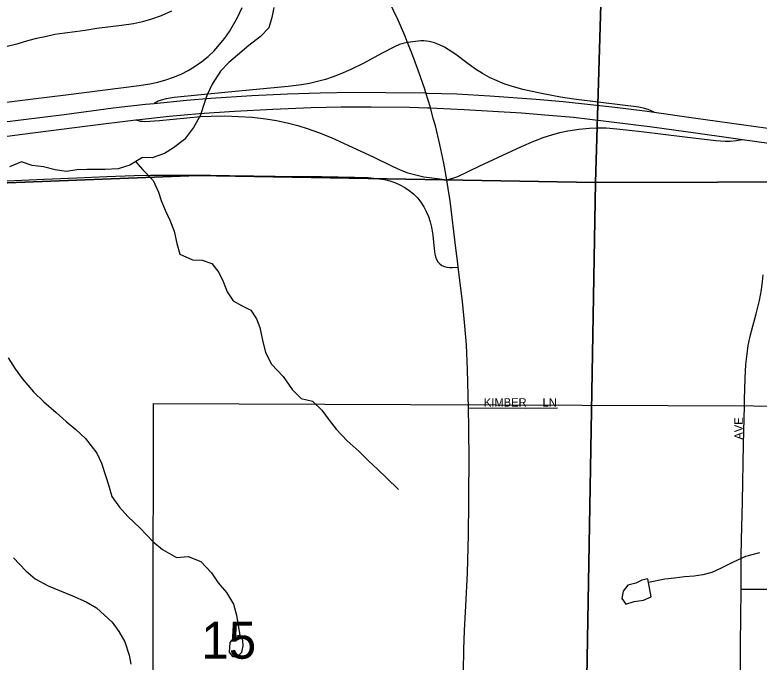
# Model space of a CAD drawing. Extents: x 1874609 to 2204689, y 815661 to 1281160.
# Drawn here: x 2031684 to 2036147, y 1011412 to 1015291 of the extents above; entities that cross this region are included whole.
import ezdxf

# ---------------------------------------------------------------- set-up
doc = ezdxf.new("R2010")
doc.units = 0
for name, color, linetype in [('GM_X_City_Street', 7, 'Continuous'), ('GM_X_City_Street_Text', 7, 'Continuous'), ('GM_X_Corporation', 7, 'Continuous'), ('GM_X_County_Road', 7, 'Continuous'), ('GM_X_Interchange_Ramps', 7, 'Continuous'), ('GM_X_Minor_Lake', 7, 'Continuous'), ('GM_X_Minor_River', 7, 'Continuous'), ('GM_X_Section', 7, 'Continuous'), ('GM_X_Section_Text', 7, 'Continuous'), ('GM_X_State_Route', 7, 'Continuous'), ('GM_X_Township_Road', 7, 'Continuous'), ('GM_X_US_Route', 7, 'Continuous')]:
    doc.layers.add(name, color=color, linetype=linetype)

msp = doc.modelspace()

# ---------------------------------------------------------------- linework, layer by layer
at = {"layer": 'GM_X_City_Street'}
for points in [[(2036039.4, 1011849.6), (2036039.5, 1011851.6), (2036039.5, 1011933), (2036039.6, 1011982.1), (2036040.2, 1012047.5), (2036041.4, 1012145.6), (2036047.1, 1012374.6), (2036053.9, 1012718.2), (2036058.8, 1012948.1)], [(2034404.4, 1012933.7), (2034549, 1012936.4), (2034743.3, 1012934.7), (2034937.7, 1012935.5)], [(2036029.8, 1010934.1), (2036030.4, 1011045), (2036034.5, 1011428.6), (2036034.3, 1011526.5), (2036036.7, 1011677.1), (2036039.4, 1011849.6)], [(2036039.4, 1011849.6), (2036075.3, 1011849.5), (2036173, 1011849.1), (2036287.4, 1011849), (2036418.1, 1011850), (2036614.1, 1011852), (2036744.7, 1011851.2), (2036858.9, 1011849.6), (2036940.5, 1011850.6), (2036984.4, 1011851.7), (2037006.1, 1011854.6), (2037025.2, 1011858.9), (2037035.9, 1011863), (2037044.5, 1011868.9)]]:
    msp.add_lwpolyline(points, dxfattribs=at)
at = {"layer": 'GM_X_Corporation'}
msp.add_lwpolyline([(2037653.4, 1012941.9), (2037706.6, 1009000.6), (2032508.6, 1008936.1), (2032516.1, 1012961.6)], close=True, dxfattribs=at)
at = {"layer": 'GM_X_County_Road'}
msp.add_lwpolyline([(2036058.8, 1012948.1), (2036059.6, 1012984.5), (2036062.4, 1013114.1), (2036067.3, 1013195.8), (2036074.3, 1013260.7), (2036082.1, 1013309), (2036096.1, 1013372.8), (2036130, 1013499.4), (2036149.8, 1013579.2), (2036161.6, 1013644), (2036167.8, 1013692.9), (2036171.5, 1013733.8)], dxfattribs=at)
at = {"layer": 'GM_X_Interchange_Ramps'}
for points in [[(2035517.4, 1014707.3), (2035480.9, 1014723.7), (2035459.2, 1014730.5), (2035425.3, 1014737.3), (2035198.2, 1014766), (2035035.8, 1014785.3), (2034955, 1014797.6), (2034842.6, 1014819.3), (2034730.8, 1014844.3), (2034667.6, 1014861.2), (2034621.1, 1014876.7), (2034575.6, 1014894.9), (2034531.1, 1014915.6), (2034487.9, 1014938.8), (2034446.4, 1014964.9), (2034393.3, 1015003.2), (2034328.1, 1015052.7), (2034287.6, 1015080.4), (2034259.3, 1015096.9), (2034230, 1015111.2), (2034199.5, 1015123.1), (2034183.8, 1015127.8), (2034167.9, 1015131.6), (2034151.7, 1015134.3), (2034135.5, 1015135.8), (2034119.2, 1015135.8), (2034102.9, 1015134.4), (2034038.8, 1015125.8)], [(2034038.8, 1015125.8), (2034021.1, 1015121.8), (2034005.1, 1015118.2), (2033989.6, 1015113), (2033959.8, 1015099.9), (2033887.1, 1015062.4), (2033771.8, 1015000.6), (2033698.4, 1014964.5), (2033638.6, 1014938), (2033593, 1014920.1), (2033546.5, 1014904.4), (2033499.2, 1014891.3), (2033451.3, 1014880.7), (2033403, 1014872.3), (2033321.9, 1014862.3), (2032963.6, 1014828.2), (2032638.2, 1014795), (2032590.6, 1014788.4), (2032562, 1014780.4), (2032542.8, 1014772.9), (2032519, 1014760.8)], [(2032409.1, 1014662.4), (2032434.9, 1014655), (2032448.9, 1014653.5), (2032463.9, 1014652.6), (2032552.1, 1014659), (2032796.6, 1014681.1), (2032861.9, 1014684.6), (2032943.7, 1014685.4), (2033025.5, 1014682.9), (2033107.1, 1014677.1), (2033188.3, 1014667.6), (2033252.9, 1014657.2), (2033316.9, 1014643.8), (2033380.3, 1014627.3), (2033442.8, 1014608.1), (2033504.4, 1014586.4), (2033580.3, 1014556), (2033684.7, 1014509.2), (2033832.6, 1014439.6), (2033950.1, 1014382.3), (2033995, 1014362.5), (2034040.9, 1014345.4), (2034088, 1014331.7), (2034135.9, 1014321.4), (2034200.6, 1014311.7), (2034233, 1014307.9), (2034274.5, 1014303.1)], [(2034274.5, 1014303.1), (2034309.7, 1014313.3), (2034339.3, 1014323), (2034468.7, 1014384.1), (2034721.2, 1014502.4), (2034796.5, 1014534.9), (2034857.8, 1014558.1), (2034904.7, 1014573), (2034952.3, 1014585.5), (2035000.5, 1014595.6), (2035065.3, 1014605.6), (2035130.6, 1014612), (2035179.8, 1014614), (2035228.9, 1014613.1), (2035294.4, 1014608.1), (2035441, 1014591.5), (2035701.5, 1014559.3), (2035886.5, 1014537.9), (2035942.8, 1014533.9), (2035972.6, 1014533.2), (2036010.4, 1014537.6), (2036047.9, 1014543.9)]]:
    msp.add_lwpolyline(points, dxfattribs=at)
at = {"layer": 'GM_X_Minor_Lake'}
for points in [[(2035480.2, 1011911.9), (2035444.1, 1011904), (2035408, 1011886.1), (2035359.8, 1011874.3), (2035331.6, 1011838.3), (2035323.5, 1011794.2), (2035347.4, 1011760), (2035397.6, 1011775.8), (2035453.7, 1011783.6), (2035499.9, 1011803.5)], [(2035499.9, 1011803.5), (2035480.2, 1011911.9)], [(2032999.4, 1011561.8), (2032973.2, 1011529.9), (2032969, 1011471.7), (2032988.9, 1011445.5), (2033021, 1011445.4), (2033045.2, 1011471.4), (2033053.3, 1011509.4), (2033051.4, 1011541.6), (2033039.5, 1011567.7)], [(2033039.5, 1011567.7), (2033034.2, 1011571.1), (2033029, 1011571.1), (2033020.3, 1011569.3), (2032999.4, 1011561.8)]]:
    msp.add_lwpolyline(points, dxfattribs=at)
at = {"layer": 'GM_X_Minor_River'}
for points in [[(2032624, 1015313.1), (2032561.7, 1015285.3), (2032503.5, 1015265.5), (2032449.3, 1015249.7), (2032395.2, 1015237.9), (2032323, 1015228.2), (2032174.6, 1015208.8), (2032106.4, 1015197), (2032046.2, 1015189.3), (2031984.1, 1015181.5), (2031923.9, 1015173.8), (2031865.7, 1015160), (2031813.6, 1015150.2), (2031759.4, 1015136.4), (2031695.2, 1015114.6), (2031637, 1015100.8)], [(2033237.4, 1015334.4), (2033225.2, 1015274.3), (2033206.9, 1015214.2), (2033156.6, 1015162.2), (2033086.3, 1015108.4), (2033019.9, 1015050.5), (2032967.6, 1015006.6), (2032917.3, 1014952.7), (2032867, 1014876.7), (2032834.6, 1014808.6), (2032812.3, 1014742.5)], [(2032812.3, 1014742.5), (2032796.1, 1014690.4), (2032755.8, 1014616.4), (2032701.4, 1014544.4), (2032635.1, 1014494.5), (2032580.8, 1014460.7), (2032506.6, 1014434.9), (2032448.4, 1014437.2), (2032374.1, 1014391.3), (2032303.9, 1014367.6), (2032225.7, 1014363.9), (2032115.4, 1014364.4), (2032055.3, 1014362.7), (2031993.1, 1014352.9), (2031925, 1014363.3), (2031854.9, 1014379.6), (2031786.8, 1014387.9), (2031722.7, 1014410.3), (2031652.4, 1014380.5)], [(2032408, 1014412.2), (2032452.2, 1014362.9), (2032514.1, 1014298.4), (2032545.9, 1014228.1), (2032561.8, 1014177.9), (2032585.6, 1014121.6), (2032613.5, 1014061.3), (2032639.3, 1013994.9), (2032655, 1013920.7), (2032672.9, 1013856.4), (2032748.9, 1013823.9), (2032807, 1013821.7), (2032865.1, 1013801.3), (2032907, 1013747), (2032932.9, 1013692.7), (2032956.7, 1013630.4), (2032992.6, 1013578.1), (2033042.6, 1013549.8), (2033098.6, 1013521.5), (2033132.5, 1013469.2), (2033152.4, 1013416.9), (2033168.1, 1013342.6), (2033185.9, 1013268.3), (2033223.7, 1013197.9), (2033293.6, 1013123.4), (2033347.5, 1013046.9), (2033401.4, 1012992.5), (2033469.5, 1012976.1), (2033525.4, 1012921.7), (2033569.3, 1012861.3), (2033611.2, 1012809), (2033677.1, 1012738.5), (2033749.1, 1012673.9), (2033805, 1012619.5), (2033860.9, 1012567.1), (2033912.9, 1012516.7), (2033984.8, 1012446.2)], [(2031644.3, 1013235), (2031686.2, 1013170.7), (2031728.1, 1013112.3), (2031795.9, 1013031.7), (2031857.9, 1012971.3), (2031931.8, 1012908.8), (2031991.7, 1012854.3), (2032049.7, 1012805.9), (2032107.6, 1012751.5), (2032175.5, 1012664.9), (2032203.3, 1012604.6), (2032229.1, 1012524.2), (2032245, 1012474), (2032264.8, 1012405.7), (2032310.6, 1012341.3), (2032360.5, 1012284.9), (2032434.4, 1012214.4), (2032510.3, 1012135.8), (2032568.3, 1012087.4), (2032652.3, 1012038.9), (2032722.5, 1012044.6), (2032798.6, 1012016.2), (2032862.5, 1011947.7), (2032902.3, 1011887.3), (2032952.2, 1011828.9), (2032994.1, 1011760.5), (2033013.9, 1011694.2), (2033032.5, 1011571.1)], [(2036148.3, 1012067.4), (2036066, 1012045.7), (2035991.7, 1012011.9), (2035919.5, 1011976.1), (2035863.2, 1011950.3), (2035809.1, 1011934.5), (2035756.9, 1011926.7), (2035698.8, 1011922.9), (2035638.6, 1011915.2), (2035582.4, 1011909.4), (2035484.2, 1011889.9)], [(2031676.1, 1012037.2), (2031750, 1011958.6), (2031806, 1011912.2), (2031884, 1011869.8), (2031952, 1011841.4), (2032030.1, 1011808.9), (2032112.2, 1011774.4), (2032174.2, 1011738.1), (2032268.1, 1011651.4), (2032308, 1011595), (2032343.8, 1011534.7), (2032369.6, 1011454.3), (2032379.4, 1011400.1)]]:
    msp.add_lwpolyline(points, dxfattribs=at)
at = {"layer": 'GM_X_Section'}
for points in [[(2040369, 1019598), (2040301.5, 1014301.1), (2035166.6, 1014287.5), (2035320, 1019418.4), (2037763.8, 1019544.9)], [(2035320, 1019418.4), (2035166.6, 1014287.5), (2032779.3, 1014328.5), (2029982.1, 1014220.7), (2030025.1, 1019515.4)], [(2029982.1, 1014220.7), (2032779.3, 1014328.5), (2035166.6, 1014287.5), (2035071.6, 1008924.6), (2029887.2, 1008879.8)], [(2035166.6, 1014287.5), (2040301.5, 1014301.1), (2040303.8, 1009044.4), (2035071.6, 1008924.6)]]:
    msp.add_lwpolyline(points, close=True, dxfattribs=at)
at = {"layer": 'GM_X_State_Route'}
for points in [[(2033974.4, 1015275.6), (2033877.5, 1015479.5), (2033865.8, 1015503.7)], [(2034195.1, 1014664.9), (2034176.2, 1014733.6), (2034175.5, 1014736.1), (2034148.8, 1014822.9), (2034141.8, 1014845.6), (2034105, 1014954.1), (2034064.9, 1015061.5), (2034038.8, 1015125.8), (2034021.9, 1015167.6), (2033975.9, 1015272.5), (2033974.4, 1015275.6)], [(2034282.7, 1014250.9), (2034277, 1014289.1), (2034274.5, 1014303.1), (2034256.5, 1014401.9), (2034233, 1014514.1), (2034206, 1014625.6), (2034195.1, 1014664.9)], [(2034328.3, 1013893.9), (2034293.8, 1014175.7), (2034282.7, 1014250.9)], [(2034404.4, 1012933.7), (2034399.1, 1013165.6), (2034391.5, 1013312.8), (2034382.4, 1013427.1), (2034367.3, 1013573.7), (2034342.4, 1013778.4), (2034339.6, 1013801.5), (2034328.3, 1013893.9)], [(2034407.1, 1012426.9), (2034407.2, 1012616.1), (2034405.6, 1012815.1), (2034404.4, 1012933.7)], [(2034379.6, 1010869.8), (2034379.5, 1010875.5), (2034376.5, 1011030.1), (2034374.8, 1011356.8), (2034375.7, 1011487.7), (2034379.9, 1011602.3), (2034387.9, 1011749.4), (2034398.7, 1011945.4), (2034404.3, 1012174.3), (2034407.1, 1012370.6), (2034407.1, 1012426.9)]]:
    msp.add_lwpolyline(points, dxfattribs=at)
at = {"layer": 'GM_X_Township_Road'}
for points in [[(2031582.8, 1014761.3), (2031794.4, 1014787.5), (2031989.8, 1014812.7), (2032429.5, 1014868.1), (2032494.2, 1014878.2), (2032542.1, 1014888.3), (2032589.2, 1014901.3), (2032635.3, 1014917.3), (2032680.3, 1014936.4), (2032723.9, 1014958.5), (2032765.9, 1014983.5), (2032805.9, 1015011.6), (2032843.7, 1015042.5), (2032879.1, 1015076.2), (2032911.8, 1015112.5), (2032942.1, 1015150.9), (2032970, 1015191), (2032995.4, 1015232.9), (2033018.6, 1015276), (2033046.7, 1015335.1)], [(2031547.1, 1014293.1), (2031858.2, 1014306.2), (2032054.9, 1014314), (2032235, 1014322.8), (2032398.8, 1014327.6), (2032497, 1014329.8), (2032562.5, 1014330.6), (2032710.1, 1014330.7), (2032857.4, 1014329.5), (2032906.5, 1014328.4), (2032971.4, 1014327.6), (2033114.8, 1014326.9), (2033245.4, 1014324.3), (2033409.1, 1014323.1), (2033523.9, 1014322.6), (2033720.7, 1014319.4), (2033781.2, 1014316.9)], [(2033781.2, 1014316.9), (2033802.6, 1014316), (2033851.5, 1014311.1), (2033900.2, 1014303.7), (2033932.1, 1014296.3), (2033963.1, 1014285.9), (2033993.1, 1014272.5), (2034021.8, 1014256.6), (2034049, 1014238.4), (2034074.6, 1014217.9), (2034097.8, 1014194.8), (2034118.3, 1014169.3), (2034135.9, 1014141.6), (2034151.1, 1014112.5), (2034164, 1014082.4), (2034174.2, 1014051.3), (2034181.9, 1014019.4), (2034189.7, 1013970.9), (2034198.1, 1013889.3), (2034202.8, 1013856.7), (2034206.7, 1013840.8), (2034212.5, 1013825.5), (2034220.6, 1013811.4), (2034231.4, 1013799.3), (2034244.5, 1013789.7), (2034259.4, 1013782.8), (2034275.2, 1013778.5), (2034291.5, 1013776.9), (2034307.9, 1013776.8), (2034342.4, 1013778.4)]]:
    msp.add_lwpolyline(points, dxfattribs=at)
at = {"layer": 'GM_X_US_Route'}
for points in [[(2031442.6, 1014627.7), (2031719.3, 1014661.3), (2031979.7, 1014694.7), (2032272.4, 1014733.1), (2032467.9, 1014755.6), (2032519, 1014760.8), (2032712.7, 1014780.4), (2032859.8, 1014792.4), (2033105.3, 1014808.2), (2033318.2, 1014818.8), (2033515, 1014824.6), (2033711.7, 1014827.2), (2033908.5, 1014826.7), (2034148.8, 1014822.9), (2034154.5, 1014822.8), (2034334.7, 1014817.2), (2034531.2, 1014806.5), (2034809.3, 1014786.8), (2034972.5, 1014772.1), (2035282.3, 1014738.4), (2035461.2, 1014715.3), (2035517.4, 1014707.3), (2035753.5, 1014673.6), (2036127.3, 1014621.8), (2036243.9, 1014606)], [(2026130.6, 1014394.7), (2028557.8, 1014394.2), (2029295.8, 1014393.7), (2029640.2, 1014393.4), (2029853.3, 1014396.9), (2030049.8, 1014404.4), (2030295.4, 1014417.5), (2030491.6, 1014431.7), (2030752.8, 1014456.2), (2030932.1, 1014475), (2031176.2, 1014505), (2031729.2, 1014576.4), (2032119.7, 1014626.1), (2032409.1, 1014662.4), (2032412.8, 1014662.9), (2032608.6, 1014683.5), (2032788.5, 1014699.2), (2033001.4, 1014713.5), (2033230.8, 1014725.7), (2033460.4, 1014735.3), (2033640.8, 1014739.8), (2033821.4, 1014740.6), (2034051.1, 1014737.1), (2034158.5, 1014734.1)], [(2034158.5, 1014734.1), (2034176.2, 1014733.6), (2034215.1, 1014732.5), (2034379, 1014724.9), (2034722.9, 1014703.3), (2034886.5, 1014690.9), (2035033.6, 1014677.3), (2035229.2, 1014654.8), (2035505.9, 1014619.3), (2035766, 1014584.1), (2035977.2, 1014554), (2036047.9, 1014543.9), (2036204.6, 1014521.6)]]:
    msp.add_lwpolyline(points, dxfattribs=at)

# ---------------------------------------------------------------- texts
at = {"layer": 'GM_X_City_Street_Text'}
for s, rotation, p in [('KIMBER', 0, (2034496.3, 1012943.8)), ('LN', 0, (2034848.3, 1012943.8)), ('AVE', 90, (2036048.9, 1012745.4))]:
    msp.add_text(s, height=50, rotation=rotation, dxfattribs=at).set_placement(p)
at = {"layer": 'GM_X_Section_Text'}
msp.add_text('15', height=221, rotation=0, dxfattribs=at).set_placement((2032802.3, 1011432.8))

doc.saveas('drawing.dxf')
